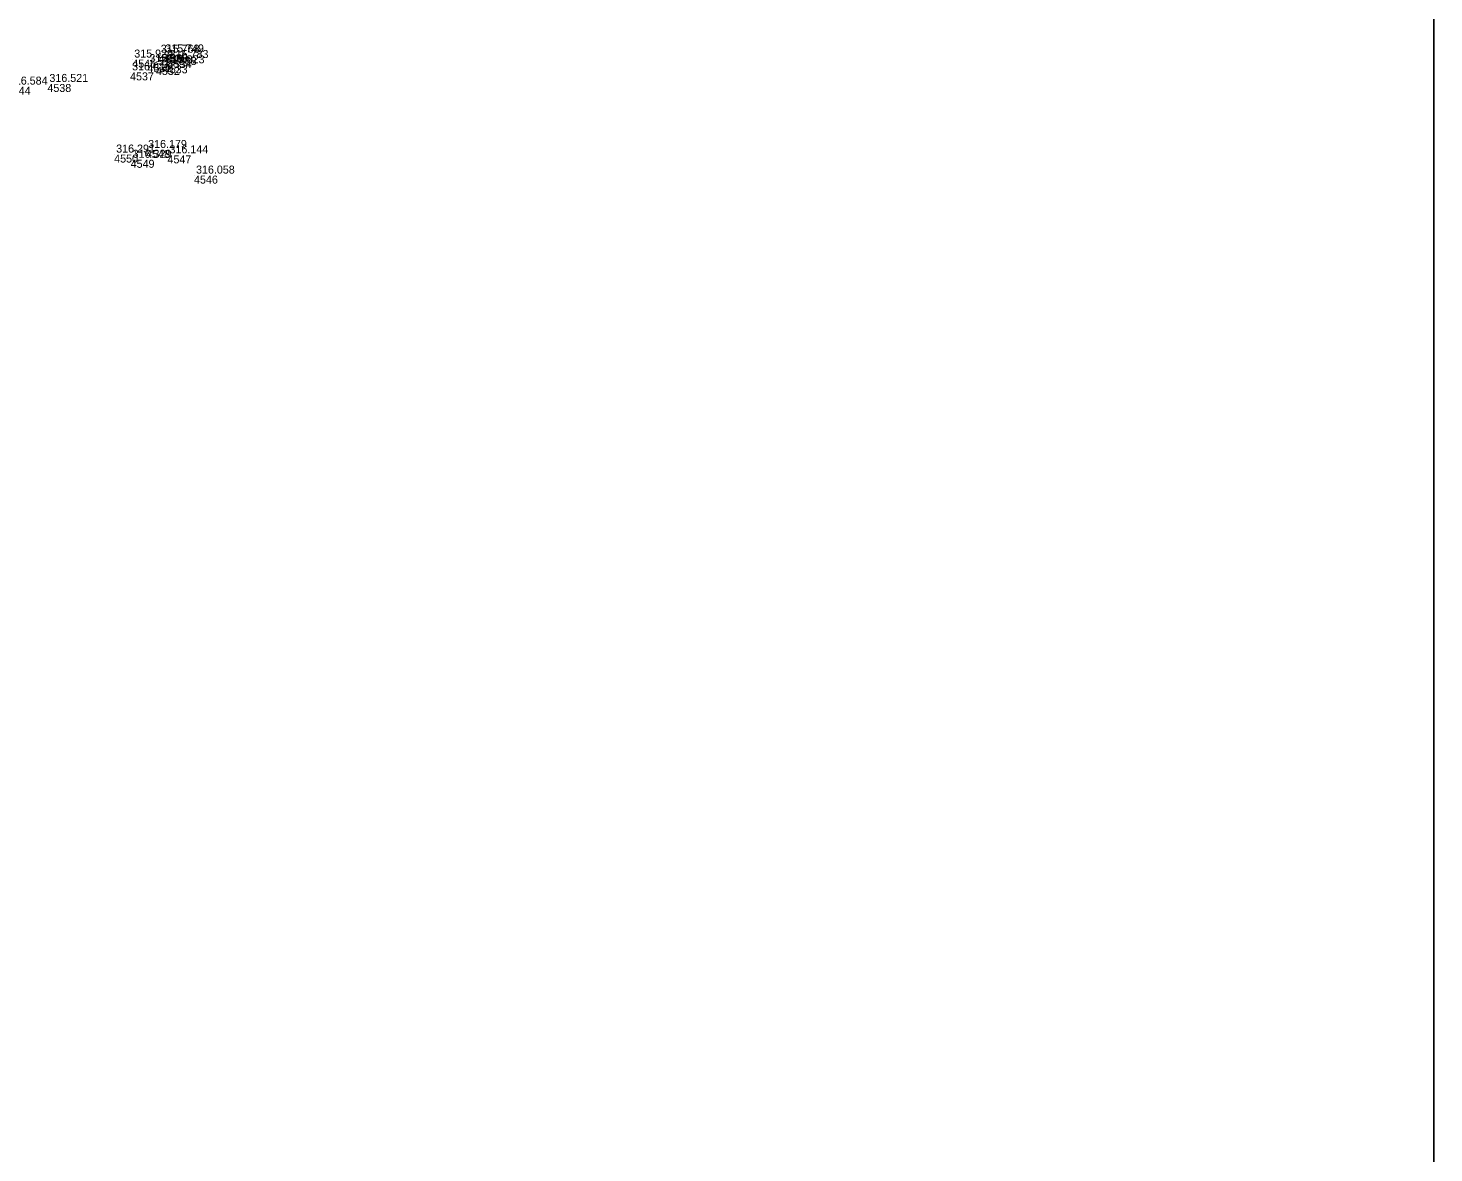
# Model space of a CAD drawing. Extents: x -829398 to -819400, y -1074439 to -1067977.
# Drawn here: x -822410.7 to -822200, y -1070647.3 to -1070478.7 of the extents above; entities that cross this region are included whole.
import ezdxf

# ---------------------------------------------------------------- set-up
doc = ezdxf.new("R2010")
doc.units = 0
doc.layers.add('Vrstva 60', color=7, linetype='Continuous')
doc.layers.add('Vrstva 61', color=7, linetype='Continuous')

msp = doc.modelspace()

# ---------------------------------------------------------------- linework, layer by layer
at = {"layer": 'Vrstva 60'}
for p, q in [((-822395.122, -1070483.402), (-822395.122, -1070483.402)), ((-822392.849, -1070484.089), (-822392.849, -1070484.089)), ((-822391.146, -1070482.674), (-822391.146, -1070482.674)), ((-822390.478, -1070482.624), (-822390.478, -1070482.624)), ((-822389.801, -1070483.472), (-822389.801, -1070483.472)), ((-822395.45, -1070485.321), (-822395.45, -1070485.321)), ((-822391.574, -1070484.515), (-822391.574, -1070484.515)), ((-822390.395, -1070484.26), (-822390.395, -1070484.26)), ((-822407.842, -1070487.058), (-822407.842, -1070487.058)), ((-822397.833, -1070497.646), (-822397.833, -1070497.646)), ((-822395.36, -1070498.426), (-822395.36, -1070498.426)), ((-822393.038, -1070496.956), (-822393.038, -1070496.956)), ((-822389.842, -1070497.757), (-822389.842, -1070497.757)), ((-822385.863, -1070500.798), (-822385.863, -1070500.798))]:
    msp.add_line(p, q, dxfattribs=at)
at = {"layer": 'Vrstva 61'}
msp.add_lwpolyline([(-822200, -1070200), (-822900, -1070200), (-822900, -1070700), (-822200, -1070700)], close=True, dxfattribs=at)

# ---------------------------------------------------------------- texts
at = {"layer": 'Vrstva 60'}
for s, p in [('4545', (-822395.122, -1070484.602)), ('4531', (-822392.849, -1070485.289)), ('4536', (-822391.146, -1070483.874)), ('4535', (-822390.478, -1070483.824)), ('4534', (-822389.801, -1070484.672)), ('4537', (-822395.45, -1070486.521)), ('4532', (-822391.574, -1070485.715)), ('4533', (-822390.395, -1070485.46)), ('4544', (-822413.923, -1070488.657)), ('4538', (-822407.842, -1070488.258)), ('4550', (-822397.833, -1070498.846)), ('4549', (-822395.36, -1070499.626)), ('4548', (-822393.038, -1070498.156)), ('4547', (-822389.842, -1070498.957)), ('4546', (-822385.863, -1070501.998))]:
    msp.add_text(s, height=1.2, dxfattribs=at).set_placement(p)
at = {"layer": 'Vrstva 61'}
for s, p in [('315.929', (-822394.822, -1070483.102)), ('315.768', (-822390.846, -1070482.374)), ('315.749', (-822390.178, -1070482.324)), ('315.783', (-822389.501, -1070483.172)), ('316.016', (-822395.15, -1070485.021)), ('315.909', (-822392.549, -1070483.789)), ('315.868', (-822391.274, -1070484.215)), ('315.823', (-822390.095, -1070483.96)), ('316.584', (-822413.623, -1070487.157)), ('316.521', (-822407.542, -1070486.758)), ('316.291', (-822397.533, -1070497.346)), ('316.179', (-822392.738, -1070496.656)), ('316.144', (-822389.542, -1070497.457)), ('316.329', (-822395.06, -1070498.126)), ('316.058', (-822385.563, -1070500.498))]:
    msp.add_text(s, height=1.2, dxfattribs=at).set_placement(p)

doc.saveas('drawing.dxf')
